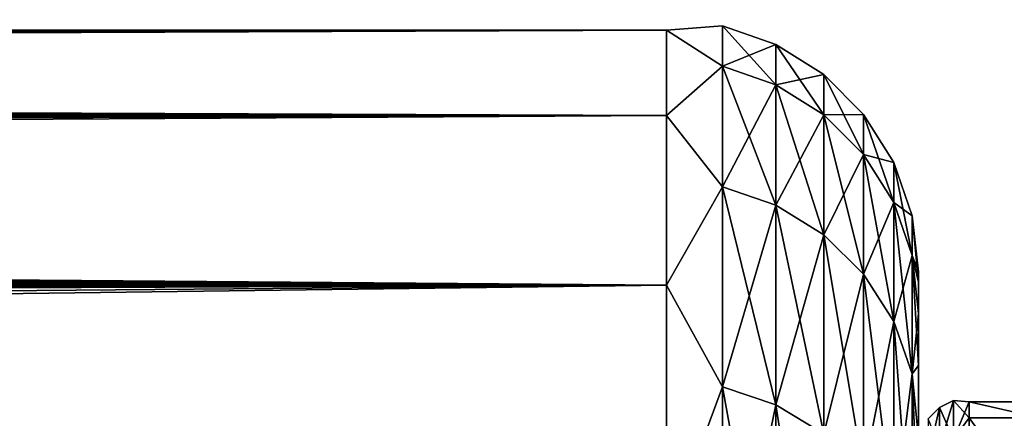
# Model space of a CAD drawing. Header units: metres. Extents: x -22 to 72, y -222 to 22.
# Tile 294 of 410: x 49.118 to 51.07, y 20.21 to 21. Entities that reach past the tile are written whole.
import ezdxf

# ---------------------------------------------------------------- set-up
doc = ezdxf.new("R2010")
doc.units = ezdxf.units.M
doc.layers.add('solid_509499_SW0002', color=7, linetype='CONTINUOUS')
doc.layers.add('solid_509499_SW0002_01', color=7, linetype='CONTINUOUS')

msp = doc.modelspace()

# ---------------------------------------------------------------- linework, layer by layer
at = {"layer": 'solid_509499_SW0002'}
for points in [[(50.400002, 20.978855, 67.057838), (11.842851, 20.999664, 67.881416), (11.843154, 20.999626, 68.125168)], [(50.400002, 20.978855, 67.057838), (11.845317, 20.998728, 67.768799), (11.842851, 20.999664, 67.881416)], [(50.400002, 20.978855, 67.057838), (11.843154, 20.999626, 68.125168), (11.848177, 20.996748, 68.36956)], [(50.400002, 20.978855, 67.057838), (11.848337, 20.997213, 67.657845), (11.845317, 20.998728, 67.768799)], [(50.400002, 20.978855, 67.057838), (11.848177, 20.996748, 68.36956), (11.869564, 20.983759, 68.825768)], [(50.400002, 20.978855, 67.057838), (11.899939, 20.965437, 66.795639), (11.848337, 20.997213, 67.657845)], [(50.400002, 20.978855, 68.942162), (11.869564, 20.983759, 68.825768), (11.907877, 20.960739, 69.283516)], [(50.400002, 20.978855, 68.942162), (50.400002, 20.978855, 67.057838), (11.869564, 20.983759, 68.825768)], [(50.400002, 20.978855, 67.057838), (50.400002, 20.809944, 65.181099), (11.899939, 20.965437, 66.795639)], [(50.400002, 20.978855, 68.942162), (11.907877, 20.960739, 69.283516), (11.963282, 20.927355, 69.745232)], [(50.400002, 20.978855, 68.942162), (11.963282, 20.927355, 69.745232), (12.036302, 20.883015, 70.213524)], [(50.400002, 20.978855, 68.942162), (12.036302, 20.883015, 70.213524), (12.12784, 20.826891, 70.690834)], [(50.400002, 20.809944, 70.818901), (50.400002, 20.978855, 68.942162), (12.12784, 20.826891, 70.690834)], [(50.400002, 20.809944, 65.181099), (11.949876, 20.935354, 66.353493), (11.899939, 20.965437, 66.795639)], [(50.400002, 20.809944, 65.181099), (12.016326, 20.895069, 65.90332), (11.949876, 20.935354, 66.353493)], [(50.400002, 20.809944, 65.181099), (12.099919, 20.843945, 65.444626), (12.016326, 20.895069, 65.90332)], [(50.400002, 20.809944, 65.181099), (12.201468, 20.781265, 64.976921), (12.099919, 20.843945, 65.444626)], [(50.400002, 20.809944, 70.818901), (12.12784, 20.826891, 70.690834), (12.239179, 20.757908, 71.179512)], [(50.400002, 20.809944, 65.181099), (50.400002, 20.473486, 63.327061), (12.201468, 20.781265, 64.976921)], [(50.400002, 20.809944, 70.818901), (12.239179, 20.757908, 71.179512), (12.37204, 20.674721, 71.681839)], [(50.400002, 20.809944, 70.818901), (12.37204, 20.674721, 71.681839), (12.528169, 20.575806, 72.199547)], [(50.400002, 20.473486, 72.672943), (50.400002, 20.809944, 70.818901), (12.528169, 20.575806, 72.199547)], [(50.400002, 20.473486, 63.327061), (12.32171, 20.706303, 64.500137), (12.201468, 20.781265, 64.976921)], [(50.400002, 20.473486, 63.327061), (12.461383, 20.618248, 64.014038), (12.32171, 20.706303, 64.500137)], [(50.400002, 20.473486, 63.327061), (12.621585, 20.51601, 63.517445), (12.461383, 20.618248, 64.014038)], [(50.400002, 20.473486, 72.672943), (12.528169, 20.575806, 72.199547), (12.709306, 20.459463, 72.733955)], [(50.400002, 20.473486, 63.327061), (12.804149, 20.397873, 63.007328), (12.621585, 20.51601, 63.517445)], [(50.400002, 20.473486, 72.672943), (12.709306, 20.459463, 72.733955), (12.916584, 20.324175, 73.284683)], [(50.400002, 20.473486, 63.327061), (50.400002, 19.972187, 61.510643), (12.804149, 20.397873, 63.007328)], [(50.400002, 20.473486, 72.672943), (12.916584, 20.324175, 73.284683), (13.150147, 20.168978, 73.849136)], [(50.400002, 20.473486, 72.672943), (13.150147, 20.168978, 73.849136), (13.408728, 19.993776, 74.422531)], [(50.400002, 19.972187, 74.489357), (50.400002, 20.473486, 72.672943), (13.408728, 19.993776, 74.422531)], [(50.400002, 19.972187, 61.510643), (13.011673, 20.261501, 62.479897), (12.804149, 20.397873, 63.007328)], [(50.400002, 19.972187, 61.510643), (13.244899, 20.105497, 61.936256), (13.011673, 20.261501, 62.479897)]]:
    msp.add_3dface(points, dxfattribs=at)
at = {"layer": 'solid_509499_SW0002_01'}
for points in [[(50.511261, 20.987465, 68), (50.400002, 20.978855, 67.057838), (50.400002, 20.978855, 68.942162)], [(50.511261, 20.987465, 68), (50.511261, 20.9076, 66.170822), (50.400002, 20.978855, 67.057838)], [(50.511261, 20.9076, 69.829178), (50.511261, 20.987465, 68), (50.400002, 20.978855, 68.942162)], [(50.511261, 20.9076, 66.170822), (50.400002, 20.809944, 65.181099), (50.400002, 20.978855, 67.057838)], [(50.511261, 20.9076, 69.829178), (50.400002, 20.978855, 68.942162), (50.400002, 20.809944, 70.818901)], [(50.617043, 20.870712, 66.174049), (50.511261, 20.9076, 66.170822), (50.511261, 20.987465, 68)], [(50.617043, 20.950436, 68), (50.511261, 20.987465, 68), (50.511261, 20.9076, 69.829178)], [(50.617043, 20.950436, 68), (50.617043, 20.870712, 66.174049), (50.511261, 20.987465, 68)], [(50.617043, 20.870712, 69.825951), (50.617043, 20.950436, 68), (50.511261, 20.9076, 69.829178)], [(50.711922, 20.811279, 66.179253), (50.617043, 20.870712, 66.174049), (50.617043, 20.950436, 68)], [(50.711922, 20.890776, 68), (50.617043, 20.950436, 68), (50.617043, 20.870712, 69.825951)], [(50.711922, 20.890776, 68), (50.711922, 20.811279, 66.179253), (50.617043, 20.950436, 68)], [(50.511261, 20.9076, 66.170822), (50.511261, 20.668617, 64.355568), (50.400002, 20.809944, 65.181099)], [(50.511261, 20.668617, 71.644432), (50.511261, 20.9076, 69.829178), (50.400002, 20.809944, 70.818901)], [(50.617043, 20.632151, 64.361992), (50.511261, 20.668617, 64.355568), (50.511261, 20.9076, 66.170822)], [(50.617043, 20.870712, 66.174049), (50.617043, 20.632151, 64.361992), (50.511261, 20.9076, 66.170822)], [(50.617043, 20.870712, 69.825951), (50.511261, 20.9076, 69.829178), (50.511261, 20.668617, 71.644432)], [(50.711922, 20.811279, 69.820747), (50.711922, 20.890776, 68), (50.617043, 20.870712, 69.825951)], [(50.791126, 20.732288, 66.186157), (50.711922, 20.811279, 66.179253), (50.711922, 20.890776, 68)], [(50.791126, 20.811481, 68), (50.711922, 20.890776, 68), (50.711922, 20.811279, 69.820747)], [(50.791126, 20.811481, 68), (50.791126, 20.732288, 66.186157), (50.711922, 20.890776, 68)], [(50.617043, 20.632151, 71.638008), (50.617043, 20.870712, 69.825951), (50.511261, 20.668617, 71.644432)], [(50.711922, 20.573399, 64.372353), (50.617043, 20.632151, 64.361992), (50.617043, 20.870712, 66.174049)], [(50.711922, 20.811279, 66.179253), (50.711922, 20.573399, 64.372353), (50.617043, 20.870712, 66.174049)], [(50.711922, 20.811279, 69.820747), (50.617043, 20.870712, 69.825951), (50.617043, 20.632151, 71.638008)], [(50.511261, 20.668617, 64.355568), (50.400002, 20.473486, 63.327061), (50.400002, 20.809944, 65.181099)], [(50.511261, 20.668617, 71.644432), (50.400002, 20.809944, 70.818901), (50.400002, 20.473486, 72.672943)], [(50.711922, 20.573399, 71.627647), (50.711922, 20.811279, 69.820747), (50.617043, 20.632151, 71.638008)], [(50.791126, 20.732288, 69.813843), (50.791126, 20.811481, 68), (50.711922, 20.811279, 69.820747)], [(50.791126, 20.495308, 64.386124), (50.711922, 20.573399, 64.372353), (50.711922, 20.811279, 66.179253)], [(50.791126, 20.732288, 66.186157), (50.791126, 20.495308, 64.386124), (50.711922, 20.811279, 66.179253)], [(50.791126, 20.732288, 69.813843), (50.711922, 20.811279, 69.820747), (50.711922, 20.573399, 71.627647)], [(50.850677, 20.637705, 66.194435), (50.791126, 20.732288, 66.186157), (50.791126, 20.811481, 68)], [(50.850677, 20.716537, 68), (50.791126, 20.811481, 68), (50.791126, 20.732288, 69.813843)], [(50.850677, 20.716537, 68), (50.850677, 20.637705, 66.194435), (50.791126, 20.811481, 68)], [(50.791126, 20.495308, 71.613876), (50.791126, 20.732288, 69.813843), (50.711922, 20.573399, 71.627647)], [(50.850677, 20.401806, 64.402611), (50.791126, 20.495308, 64.386124), (50.791126, 20.732288, 66.186157)], [(50.850677, 20.637705, 66.194435), (50.850677, 20.401806, 64.402611), (50.791126, 20.732288, 66.186157)], [(50.850677, 20.637705, 69.805565), (50.791126, 20.732288, 69.813843), (50.791126, 20.495308, 71.613876)], [(50.850677, 20.637705, 69.805565), (50.850677, 20.716537, 68), (50.791126, 20.732288, 69.813843)], [(50.887589, 20.532284, 66.203659), (50.850677, 20.637705, 66.194435), (50.850677, 20.716537, 68)], [(50.887589, 20.610714, 68), (50.850677, 20.716537, 68), (50.850677, 20.637705, 69.805565)], [(50.887589, 20.610714, 68), (50.887589, 20.532284, 66.203659), (50.850677, 20.716537, 68)], [(50.511261, 20.668617, 64.355568), (50.511261, 20.272333, 62.568043), (50.400002, 20.473486, 63.327061)], [(50.511261, 20.272333, 73.431953), (50.511261, 20.668617, 71.644432), (50.400002, 20.473486, 72.672943)], [(50.617043, 20.236567, 62.577629), (50.511261, 20.272333, 62.568043), (50.511261, 20.668617, 64.355568)], [(50.617043, 20.632151, 64.361992), (50.617043, 20.236567, 62.577629), (50.511261, 20.668617, 64.355568)], [(50.617043, 20.632151, 71.638008), (50.511261, 20.668617, 71.644432), (50.511261, 20.272333, 73.431953)], [(50.850677, 20.401806, 71.597389), (50.850677, 20.637705, 69.805565), (50.791126, 20.495308, 71.613876)], [(50.887589, 20.29759, 64.42099), (50.850677, 20.401806, 64.402611), (50.850677, 20.637705, 66.194435)], [(50.887589, 20.532284, 66.203659), (50.887589, 20.29759, 64.42099), (50.850677, 20.637705, 66.194435)], [(50.887589, 20.532284, 69.796341), (50.850677, 20.637705, 69.805565), (50.850677, 20.401806, 71.597389)], [(50.887589, 20.532284, 69.796341), (50.887589, 20.610714, 68), (50.850677, 20.637705, 69.805565)], [(50.617043, 20.236567, 73.422371), (50.617043, 20.632151, 71.638008), (50.511261, 20.272333, 73.431953)], [(50.711922, 20.17894, 62.593071), (50.617043, 20.236567, 62.577629), (50.617043, 20.632151, 64.361992)], [(50.711922, 20.573399, 64.372353), (50.711922, 20.17894, 62.593071), (50.617043, 20.632151, 64.361992)], [(50.711922, 20.573399, 71.627647), (50.617043, 20.632151, 71.638008), (50.617043, 20.236567, 73.422371)], [(50.887589, 20.610714, 68), (50.900002, 20.5, 68), (50.900002, 20.479336, 67.079773)], [(50.887589, 20.532284, 69.796341), (50.900002, 20.5, 68), (50.887589, 20.610714, 68)], [(50.887589, 20.610714, 68), (50.900002, 20.479336, 67.079773), (50.887589, 20.532284, 66.203659)], [(50.711922, 20.17894, 73.406929), (50.711922, 20.573399, 71.627647), (50.617043, 20.236567, 73.422371)], [(50.791126, 20.102348, 62.613594), (50.711922, 20.17894, 62.593071), (50.711922, 20.573399, 64.372353)], [(50.791126, 20.495308, 64.386124), (50.791126, 20.102348, 62.613594), (50.711922, 20.573399, 64.372353)], [(50.791126, 20.495308, 71.613876), (50.711922, 20.573399, 71.627647), (50.711922, 20.17894, 73.406929)], [(50.887589, 20.29759, 71.57901), (50.887589, 20.532284, 69.796341), (50.850677, 20.401806, 71.597389)], [(50.887589, 20.532284, 69.796341), (50.900002, 20.417383, 69.8386), (50.900002, 20.479336, 68.920227)], [(50.887589, 20.29759, 71.57901), (50.900002, 20.417383, 69.8386), (50.887589, 20.532284, 69.796341)], [(50.887589, 20.532284, 69.796341), (50.900002, 20.479336, 68.920227), (50.900002, 20.5, 68)], [(50.887589, 20.532284, 66.203659), (50.900002, 20.479336, 67.079773), (50.900002, 20.417383, 66.1614)], [(50.887589, 20.532284, 66.203659), (50.900002, 20.417383, 66.1614), (50.900002, 20.314268, 65.246735)], [(50.887589, 20.532284, 66.203659), (50.900002, 20.314268, 65.246735), (50.887589, 20.29759, 64.42099)], [(50.900002, 20.142422, 68.552589), (50.900002, 20.5, 68), (50.900002, 20.479336, 68.920227)], [(50.900002, 20.110868, 66.74482), (50.900002, 20.479336, 67.079773), (50.900002, 20.5, 68)], [(50.900002, 20.142422, 68.552589), (50.900002, 20.110868, 66.74482), (50.900002, 20.5, 68)], [(50.791126, 20.102348, 73.386406), (50.791126, 20.495308, 71.613876), (50.711922, 20.17894, 73.406929)], [(50.850677, 20.010639, 62.638165), (50.791126, 20.102348, 62.613594), (50.791126, 20.495308, 64.386124)], [(50.850677, 20.401806, 64.402611), (50.850677, 20.010639, 62.638165), (50.791126, 20.495308, 64.386124)], [(50.850677, 20.401806, 71.597389), (50.791126, 20.495308, 71.613876), (50.791126, 20.102348, 73.386406)], [(50.511261, 20.272333, 62.568043), (50.400002, 19.972187, 61.510643), (50.400002, 20.473486, 63.327061)], [(50.511261, 20.272333, 73.431953), (50.400002, 20.473486, 72.672943), (50.400002, 19.972187, 74.489357)], [(50.900002, 20.142422, 68.552589), (50.900002, 20.479336, 68.920227), (50.900002, 20.417383, 69.8386)], [(50.900002, 20.110868, 66.74482), (50.900002, 20.417383, 66.1614), (50.900002, 20.479336, 67.079773)], [(50.850677, 20.010639, 73.361832), (50.850677, 20.401806, 71.597389), (50.791126, 20.102348, 73.386406)], [(50.887589, 19.908421, 62.665554), (50.850677, 20.010639, 62.638165), (50.850677, 20.401806, 64.402611)], [(50.887589, 20.29759, 64.42099), (50.887589, 19.908421, 62.665554), (50.850677, 20.401806, 64.402611)], [(50.887589, 20.29759, 71.57901), (50.850677, 20.401806, 71.597389), (50.850677, 20.010639, 73.361832)], [(50.887589, 20.29759, 71.57901), (50.900002, 20.314268, 70.753265), (50.900002, 20.417383, 69.8386)], [(50.900002, 20.011803, 70.355896), (50.900002, 20.417383, 69.8386), (50.900002, 20.314268, 70.753265)], [(50.900002, 20.011803, 70.355896), (50.900002, 20.142422, 68.552589), (50.900002, 20.417383, 69.8386)], [(50.900002, 19.917395, 64.947151), (50.900002, 20.314268, 65.246735), (50.900002, 20.417383, 66.1614)], [(50.900002, 20.110868, 66.74482), (50.900002, 19.917395, 64.947151), (50.900002, 20.417383, 66.1614)], [(50.887589, 20.29759, 71.57901), (50.900002, 20.170198, 71.662384), (50.900002, 20.314268, 70.753265)], [(50.887589, 20.29759, 64.42099), (50.900002, 20.314268, 65.246735), (50.900002, 20.170198, 64.337616)], [(50.900002, 20.011803, 70.355896), (50.900002, 20.314268, 70.753265), (50.900002, 20.170198, 71.662384)], [(50.900002, 19.917395, 64.947151), (50.900002, 20.170198, 64.337616), (50.900002, 20.314268, 65.246735)], [(50.887589, 19.908421, 73.334442), (50.887589, 20.29759, 71.57901), (50.850677, 20.010639, 73.361832)], [(50.887589, 19.908421, 73.334442), (50.900002, 20.170198, 71.662384), (50.887589, 20.29759, 71.57901)], [(50.887589, 20.29759, 64.42099), (50.900002, 20.170198, 64.337616), (50.900002, 19.985464, 63.435883)], [(50.887589, 20.29759, 64.42099), (50.900002, 19.985464, 63.435883), (50.887589, 19.908421, 62.665554)], [(50.511261, 20.272333, 62.568043), (50.511261, 19.721766, 60.821865), (50.400002, 19.972187, 61.510643)], [(50.511261, 19.721766, 75.178139), (50.511261, 20.272333, 73.431953), (50.400002, 19.972187, 74.489357)], [(50.617043, 19.68697, 60.83453), (50.511261, 19.721766, 60.821865), (50.511261, 20.272333, 62.568043)], [(50.617043, 20.236567, 62.577629), (50.617043, 19.68697, 60.83453), (50.511261, 20.272333, 62.568043)], [(50.617043, 20.236567, 73.422371), (50.511261, 20.272333, 73.431953), (50.511261, 19.721766, 75.178139)], [(50.617043, 19.68697, 75.165474), (50.617043, 20.236567, 73.422371), (50.511261, 19.721766, 75.178139)], [(50.711922, 19.630907, 60.854935), (50.617043, 19.68697, 60.83453), (50.617043, 20.236567, 62.577629)], [(50.711922, 20.17894, 62.593071), (50.711922, 19.630907, 60.854935), (50.617043, 20.236567, 62.577629)], [(50.711922, 20.17894, 73.406929), (50.617043, 20.236567, 73.422371), (50.617043, 19.68697, 75.165474)], [(50.941273, 20.230938, 68), (50.919117, 20.208803, 68), (50.919117, 20.131903, 69.761314)], [(50.941273, 20.230938, 68), (50.941273, 20.153954, 66.236755), (50.919117, 20.208803, 68)], [(50.941273, 20.153954, 69.763245), (50.941273, 20.230938, 68), (50.919117, 20.131903, 69.761314)], [(50.969189, 20.245134, 68), (50.941273, 20.230938, 68), (50.941273, 20.153954, 69.763245)], [(50.969189, 20.245134, 68), (50.969189, 20.168097, 66.235519), (50.941273, 20.230938, 68)], [(50.969189, 20.168097, 69.764481), (50.969189, 20.245134, 68), (50.941273, 20.153954, 69.763245)], [(50.969189, 20.168097, 66.235519), (50.941273, 20.153954, 66.236755), (50.941273, 20.230938, 68)], [(50.969189, 20.245134, 68), (51, 20.242384, 68.555321), (51, 20.210672, 66.738571)], [(50.969189, 20.168097, 69.764481), (51, 20.242384, 68.555321), (50.969189, 20.245134, 68)], [(50.969189, 20.245134, 68), (51, 20.210672, 66.738571), (50.969189, 20.168097, 66.235519)], [(50.969189, 20.168097, 69.764481), (51, 20.111116, 70.367599), (51, 20.242384, 68.555321)], [(51.139996, 20.242384, 68.555321), (51, 20.242384, 68.555321), (51, 20.111116, 70.367599)], [(51.139996, 20.111116, 70.367599), (51.139996, 20.242384, 68.555321), (51, 20.111116, 70.367599)], [(51.139996, 20.210672, 66.738571), (51, 20.210672, 66.738571), (51, 20.242384, 68.555321)], [(51.139996, 20.242384, 68.555321), (51.139996, 20.210672, 66.738571), (51, 20.242384, 68.555321)], [(50.969189, 20.168097, 66.235519), (51, 20.210672, 66.738571), (51, 20.016237, 64.931976)], [(51.139996, 20.016237, 64.931976), (51, 20.016237, 64.931976), (51, 20.210672, 66.738571)], [(51.139996, 20.210672, 66.738571), (51.139996, 20.016237, 64.931976), (51, 20.210672, 66.738571)]]:
    msp.add_3dface(points, dxfattribs=at)

doc.saveas('drawing.dxf')
